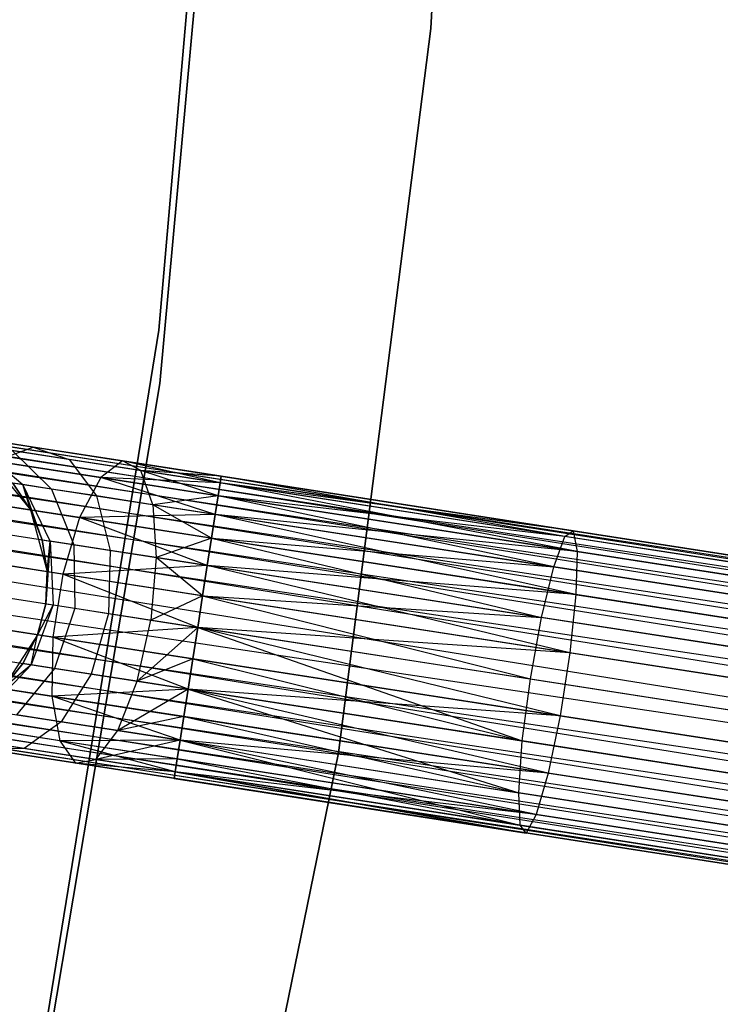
# Model space of a CAD drawing. Extents: x -102 to 102, y -101 to 102.
# Tile 364 of 481: x 60.59 to 65.14, y -12.02 to -5.62. Entities that reach past the tile are written whole.
import ezdxf

# ---------------------------------------------------------------- set-up
doc = ezdxf.new("R2010")
doc.units = 0
doc.header["$LTSCALE"] = 25.4
doc.layers.get('0').update_dxf_attribs({"linetype": 'CONTINUOUS'})

# ---------------------------------------------------------------- blocks, each defined once
blk = doc.blocks.new('NL2500011659_STL')
at = {"color": 0}
for p, q in [((63.2616, -5.6779, -308.5), (63.5086, -0.9356, -308.5)), ((63.5086, -0.9356, -318), (63.2616, -5.6779, -318)), ((63.2616, -5.6779, -308.5), (63.5086, -0.9356, -308.5)), ((63.5086, -0.9356, -318), (63.2616, -5.6779, -318)), ((61.4932, -7.6407, -316), (61.8918, -3.0251, -316)), ((61.8918, -3.0251, -315), (61.4932, -7.6407, -315)), ((61.4932, -7.6407, -316), (61.8918, -3.0251, -316)), ((61.8918, -3.0251, -315), (61.4932, -7.6407, -315)), ((61.9271, -3.3147, -308.5), (61.4996, -7.9876, -308.5)), ((61.4996, -7.9876, -318), (61.9271, -3.3147, -318)), ((61.4996, -7.9876, -318), (61.9271, -3.3147, -318)), ((61.9271, -3.3147, -308.5), (61.4996, -7.9876, -308.5)), ((79.8638, -11.3788, -7.3955), (42.9186, -5.6878, -7.191)), ((42.9186, -5.6878, -7.191), (79.8441, -11.5058, -7)), ((42.9186, -5.6878, -7.191), (79.8441, -11.5058, -7)), ((79.8638, -11.3788, -7.3955), (42.9186, -5.6878, -7.191)), ((42.9186, -5.6878, -7.809), (79.8572, -11.4218, -7.809)), ((42.9186, -5.6878, -7.809), (79.8572, -11.4218, -7.809)), ((42.9252, -5.6449, -7.3955), (79.8638, -11.3788, -7.3955)), ((42.9252, -5.6449, -7.6045), (79.8638, -11.3788, -7.3955)), ((79.8572, -11.4218, -7.809), (42.9252, -5.6449, -7.6045)), ((42.9252, -5.6449, -7.6045), (79.8638, -11.3788, -7.3955)), ((42.9252, -5.6449, -7.3955), (79.8638, -11.3788, -7.3955)), ((79.8572, -11.4218, -7.809), (42.9252, -5.6449, -7.6045)), ((62.6609, -10.3884, -308.5), (63.2616, -5.6779, -308.5)), ((63.2616, -5.6779, -318), (62.6609, -10.3884, -318)), ((62.6609, -10.3884, -308.5), (63.2616, -5.6779, -308.5)), ((63.2616, -5.6779, -318), (62.6609, -10.3884, -318)), ((63.2616, -5.6779, -308.5), (63.2616, -5.6779, -318)), ((63.2616, -5.6779, -308.5), (63.2616, -5.6779, -318)), ((42.9055, -5.7719, -7), (79.8441, -11.5058, -7)), ((42.9055, -5.7719, -7), (79.8441, -11.5058, -7)), ((79.8253, -11.6272, -8.1691), (42.9055, -5.7719, -8)), ((42.9055, -5.7719, -8), (79.8572, -11.4218, -7.809)), ((42.9055, -5.7719, -8), (79.8572, -11.4218, -7.809)), ((79.8253, -11.6272, -8.1691), (42.9055, -5.7719, -8)), ((79.8441, -11.5058, -7), (42.8867, -5.8933, -6.8309)), ((42.8867, -5.8933, -6.8309), (79.8014, -11.7807, -6.691)), ((42.8867, -5.8933, -6.8309), (79.8014, -11.7807, -6.691)), ((79.8441, -11.5058, -7), (42.8867, -5.8933, -6.8309)), ((42.8867, -5.8933, -8.1691), (79.8253, -11.6272, -8.1691)), ((42.8867, -5.8933, -8.1691), (79.8253, -11.6272, -8.1691)), ((42.8628, -6.0468, -6.691), (79.8014, -11.7807, -6.691)), ((42.8628, -6.0468, -6.691), (79.8014, -11.7807, -6.691)), ((79.7737, -11.9596, -8.4135), (42.8628, -6.0468, -8.309)), ((42.8628, -6.0468, -8.309), (79.8253, -11.6272, -8.1691)), ((42.8628, -6.0468, -8.309), (79.8253, -11.6272, -8.1691)), ((79.7737, -11.9596, -8.4135), (42.8628, -6.0468, -8.309)), ((79.8014, -11.7807, -6.691), (42.8351, -6.2257, -6.5865)), ((42.8351, -6.2257, -6.5865), (79.7432, -12.1561, -6.5218)), ((42.8351, -6.2257, -6.5865), (79.7432, -12.1561, -6.5218)), ((79.8014, -11.7807, -6.691), (42.8351, -6.2257, -6.5865)), ((42.8351, -6.2257, -8.4135), (79.7737, -11.9596, -8.4135)), ((42.8351, -6.2257, -8.4135), (79.7737, -11.9596, -8.4135)), ((42.8046, -6.4222, -6.5218), (79.7432, -12.1561, -6.5218)), ((42.8046, -6.4222, -6.5218), (79.7432, -12.1561, -6.5218)), ((42.8046, -6.4222, -8.4782), (79.7113, -12.3616, -8.5)), ((42.8046, -6.4222, -8.4782), (79.7113, -12.3616, -8.5)), ((42.8046, -6.4222, -8.4782), (79.7737, -11.9596, -8.4135)), ((42.8046, -6.4222, -8.4782), (79.7737, -11.9596, -8.4135)), ((42.7727, -6.6276, -6.5), (79.7113, -12.3616, -6.5)), ((42.7727, -6.6276, -6.5), (79.7113, -12.3616, -6.5)), ((42.7727, -6.6276, -8.5), (79.7113, -12.3616, -8.5)), ((42.7727, -6.6276, -8.5), (79.7113, -12.3616, -8.5)), ((79.6489, -12.7635, -8.4135), (42.7408, -6.8331, -8.4782)), ((42.7408, -6.8331, -8.4782), (79.7113, -12.3616, -8.5)), ((79.6489, -12.7635, -8.4135), (42.7408, -6.8331, -8.4782)), ((42.7408, -6.8331, -6.5218), (79.6794, -12.567, -6.5218)), ((42.7408, -6.8331, -6.5218), (79.6794, -12.567, -6.5218)), ((42.7408, -6.8331, -8.4782), (79.7113, -12.3616, -8.5)), ((42.7103, -7.0296, -8.4135), (79.6489, -12.7635, -8.4135)), ((42.7103, -7.0296, -8.4135), (79.6489, -12.7635, -8.4135)), ((79.6794, -12.567, -6.5218), (42.7103, -7.0296, -6.5865)), ((42.7103, -7.0296, -6.5865), (79.6211, -12.9424, -6.691)), ((42.7103, -7.0296, -6.5865), (79.6211, -12.9424, -6.691)), ((79.6794, -12.567, -6.5218), (42.7103, -7.0296, -6.5865)), ((79.5973, -13.0959, -8.1691), (42.6825, -7.2085, -8.309)), ((42.6825, -7.2085, -8.309), (79.6489, -12.7635, -8.4135)), ((42.6825, -7.2085, -8.309), (79.6489, -12.7635, -8.4135)), ((79.5973, -13.0959, -8.1691), (42.6825, -7.2085, -8.309)), ((42.6825, -7.2085, -6.691), (79.6211, -12.9424, -6.691)), ((42.6825, -7.2085, -6.691), (79.6211, -12.9424, -6.691)), ((42.6587, -7.362, -8.1691), (79.5973, -13.0959, -8.1691)), ((42.6587, -7.362, -8.1691), (79.5973, -13.0959, -8.1691)), ((79.6211, -12.9424, -6.691), (42.6587, -7.362, -6.8309)), ((42.6587, -7.362, -6.8309), (79.5784, -13.2173, -7)), ((42.6587, -7.362, -6.8309), (79.5784, -13.2173, -7)), ((79.6211, -12.9424, -6.691), (42.6587, -7.362, -6.8309)), ((79.5654, -13.3014, -7.809), (42.6398, -7.4834, -8)), ((42.6398, -7.4834, -8), (79.5973, -13.0959, -8.1691)), ((42.6398, -7.4834, -8), (79.5973, -13.0959, -8.1691)), ((79.5654, -13.3014, -7.809), (42.6398, -7.4834, -8)), ((42.6398, -7.4834, -7), (79.5784, -13.2173, -7)), ((42.6398, -7.4834, -7), (79.5784, -13.2173, -7)), ((79.5587, -13.3443, -7.3955), (42.6201, -7.6104, -7.6045)), ((42.6201, -7.6104, -7.3955), (79.5587, -13.3443, -7.3955)), ((79.5587, -13.3443, -7.3955), (42.6201, -7.6104, -7.6045)), ((42.6201, -7.6104, -7.6045), (79.5654, -13.3014, -7.809)), ((42.6201, -7.6104, -7.6045), (79.5654, -13.3014, -7.809)), ((42.6201, -7.6104, -7.3955), (79.5587, -13.3443, -7.3955)), ((42.6268, -7.5674, -7.809), (79.5654, -13.3014, -7.809)), ((42.6268, -7.5674, -7.809), (79.5654, -13.3014, -7.809)), ((79.5784, -13.2173, -7), (42.6268, -7.5674, -7.191)), ((42.6268, -7.5674, -7.191), (79.5587, -13.3443, -7.3955)), ((42.6268, -7.5674, -7.191), (79.5587, -13.3443, -7.3955)), ((79.5784, -13.2173, -7), (42.6268, -7.5674, -7.191)), ((60.7508, -12.2136, -316), (61.4932, -7.6407, -316)), ((61.4932, -7.6407, -315), (60.7508, -12.2136, -315)), ((60.7508, -12.2136, -316), (61.4932, -7.6407, -316)), ((61.4932, -7.6407, -315), (60.7508, -12.2136, -315)), ((61.4932, -7.6407, -316), (61.4932, -7.6407, -315)), ((61.4932, -7.6407, -316), (61.4932, -7.6407, -315)), ((61.4996, -7.9876, -308.5), (60.7198, -12.6147, -308.5)), ((60.7198, -12.6147, -318), (61.4996, -7.9876, -318)), ((60.7198, -12.6147, -318), (61.4996, -7.9876, -318)), ((61.4996, -7.9876, -308.5), (60.7198, -12.6147, -308.5)), ((61.4996, -7.9876, -318), (61.4996, -7.9876, -308.5)), ((61.4996, -7.9876, -318), (61.4996, -7.9876, -308.5)), ((60.6756, -8.4003, -307.7974), (60.2156, -8.3288, -308.263)), ((60.6756, -8.4003, -307.7974), (60.2156, -8.3288, -308.263)), ((60.3022, -8.3863, -308.9774), (60.6087, -8.6443, -309.0887)), ((60.3022, -8.3863, -308.9774), (60.6087, -8.6443, -309.0887)), ((60.4262, -8.4916, -307.4774), (60.6756, -8.4003, -307.7974)), ((60.4262, -8.4916, -307.4774), (60.6756, -8.4003, -307.7974)), ((60.5395, -8.4231, -308.5061), (60.7955, -8.6733, -308.7177)), ((60.9092, -8.4805, -308.132), (60.5395, -8.4231, -308.5061)), ((60.9092, -8.4805, -308.132), (60.5395, -8.4231, -308.5061)), ((60.5395, -8.4231, -308.5061), (60.7955, -8.6733, -308.7177)), ((60.6756, -8.4003, -307.7974), (60.9092, -8.4805, -308.132)), ((61.2554, -8.4903, -307.4985), (60.6756, -8.4003, -307.7974)), ((61.2554, -8.4903, -307.4985), (60.6756, -8.4003, -307.7974)), ((60.6756, -8.4003, -307.7974), (60.9092, -8.4805, -308.132)), ((60.3961, -8.4869, -314), (60.6587, -8.8092, -314)), ((60.3961, -8.4869, -314), (60.6587, -8.8092, -314)), ((61.1149, -8.5985, -307.1223), (60.4262, -8.4916, -307.4774)), ((61.1149, -8.5985, -307.1223), (60.4262, -8.4916, -307.4774)), ((60.9092, -8.4805, -308.132), (61.0864, -8.7184, -308.4233)), ((61.375, -8.5528, -307.8918), (60.9092, -8.4805, -308.132)), ((61.375, -8.5528, -307.8918), (60.9092, -8.4805, -308.132)), ((60.9092, -8.4805, -308.132), (61.0864, -8.7184, -308.4233)), ((61.2554, -8.4903, -307.4985), (61.1149, -8.5985, -307.1223)), ((61.2554, -8.4903, -307.4985), (61.1149, -8.5985, -307.1223)), ((61.898, -8.59, -307.6045), (61.2554, -8.4903, -307.4985)), ((61.898, -8.59, -307.3955), (61.2554, -8.4903, -307.4985)), ((61.8913, -8.633, -307.191), (61.2554, -8.4903, -307.4985)), ((61.898, -8.59, -307.3955), (61.2554, -8.4903, -307.4985)), ((61.8913, -8.633, -307.191), (61.2554, -8.4903, -307.4985)), ((61.898, -8.59, -307.6045), (61.2554, -8.4903, -307.4985)), ((61.375, -8.5528, -307.8918), (61.2554, -8.4903, -307.4985)), ((61.375, -8.5528, -307.8918), (61.2554, -8.4903, -307.4985)), ((61.898, -8.59, -307.6045), (61.375, -8.5528, -307.8918)), ((61.8913, -8.633, -307.809), (61.375, -8.5528, -307.8918)), ((61.898, -8.59, -307.6045), (61.375, -8.5528, -307.8918)), ((61.8913, -8.633, -307.809), (61.375, -8.5528, -307.8918)), ((61.8783, -8.717, -308), (61.375, -8.5528, -307.8918)), ((61.8783, -8.717, -308), (61.375, -8.5528, -307.8918)), ((61.4531, -8.7753, -308.2343), (61.375, -8.5528, -307.8918)), ((61.4531, -8.7753, -308.2343), (61.375, -8.5528, -307.8918)), ((60.6087, -8.6443, -309.0887), (60.5443, -8.6343, -309.5)), ((60.6587, -8.8092, -309.5), (60.5443, -8.6343, -309.5)), ((60.6087, -8.6443, -309.0887), (60.5443, -8.6343, -309.5)), ((60.5443, -8.6343, -309.5), (60.6587, -8.8092, -314)), ((60.5443, -8.6343, -309.5), (60.6587, -8.8092, -314)), ((60.6587, -8.8092, -309.5), (60.5443, -8.6343, -309.5)), ((60.7955, -8.6733, -308.7177), (60.6087, -8.6443, -309.0887)), ((60.7955, -8.6733, -308.7177), (60.6087, -8.6443, -309.0887)), ((60.7868, -9.0123, -309.1643), (60.6087, -8.6443, -309.0887)), ((60.7343, -9.0042, -309.5), (60.6087, -8.6443, -309.0887)), ((60.7868, -9.0123, -309.1643), (60.6087, -8.6443, -309.0887)), ((60.7343, -9.0042, -309.5), (60.6087, -8.6443, -309.0887)), ((60.6587, -8.8092, -309.5), (60.6087, -8.6443, -309.0887)), ((60.6587, -8.8092, -309.5), (60.6087, -8.6443, -309.0887)), ((61.1149, -8.5985, -307.1223), (60.9779, -8.8588, -306.8285)), ((61.1149, -8.5985, -307.1223), (60.9779, -8.8588, -306.8285)), ((61.8595, -8.8384, -306.8309), (61.1149, -8.5985, -307.1223)), ((61.8783, -8.717, -307), (61.1149, -8.5985, -307.1223)), ((61.8595, -8.8384, -306.8309), (61.1149, -8.5985, -307.1223)), ((61.8783, -8.717, -307), (61.1149, -8.5985, -307.1223)), ((61.8913, -8.633, -307.191), (61.1149, -8.5985, -307.1223)), ((61.8913, -8.633, -307.191), (61.1149, -8.5985, -307.1223)), ((61.8913, -8.633, -307.191), (61.8783, -8.717, -307)), ((61.8783, -8.717, -308), (61.8913, -8.633, -307.809)), ((61.8913, -8.633, -307.191), (61.8783, -8.717, -307)), ((61.8783, -8.717, -308), (61.8913, -8.633, -307.809)), ((61.898, -8.59, -307.3955), (61.8913, -8.633, -307.191)), ((61.8913, -8.633, -307.809), (61.898, -8.59, -307.6045)), ((61.898, -8.59, -307.3955), (61.8913, -8.633, -307.191)), ((61.8913, -8.633, -307.809), (61.898, -8.59, -307.6045)), ((64.133, -8.9809, -307.0599), (61.8913, -8.633, -307.191)), ((64.133, -8.9809, -307.0599), (61.8913, -8.633, -307.191)), ((64.1867, -8.9453, -307.4707), (61.8913, -8.633, -307.809)), ((64.1867, -8.9453, -307.4707), (61.8913, -8.633, -307.809)), ((64.212, -9.0792, -307.8635), (61.8913, -8.633, -307.809)), ((64.212, -9.0792, -307.8635), (61.8913, -8.633, -307.809)), ((64.133, -8.9809, -307.0599), (61.898, -8.59, -307.3955)), ((64.133, -8.9809, -307.0599), (61.898, -8.59, -307.3955)), ((64.1867, -8.9453, -307.4707), (61.898, -8.59, -307.3955)), ((64.1867, -8.9453, -307.4707), (61.898, -8.59, -307.6045)), ((64.1867, -8.9453, -307.4707), (61.898, -8.59, -307.3955)), ((64.1867, -8.9453, -307.4707), (61.898, -8.59, -307.6045)), ((60.7955, -8.6733, -308.7177), (60.9393, -9.036, -308.8614)), ((61.0864, -8.7184, -308.4233), (60.7955, -8.6733, -308.7177)), ((61.0864, -8.7184, -308.4233), (60.7955, -8.6733, -308.7177)), ((60.7955, -8.6733, -308.7177), (60.9393, -9.036, -308.8614)), ((60.9779, -8.8588, -306.8285), (60.2041, -8.7387, -307.2274)), ((60.9779, -8.8588, -306.8285), (60.2041, -8.7387, -307.2274)), ((61.0864, -8.7184, -308.4233), (61.1768, -9.0729, -308.621)), ((61.4531, -8.7753, -308.2343), (61.0864, -8.7184, -308.4233)), ((61.4531, -8.7753, -308.2343), (61.0864, -8.7184, -308.4233)), ((61.0864, -8.7184, -308.4233), (61.1768, -9.0729, -308.621)), ((61.8783, -8.717, -308), (61.4531, -8.7753, -308.2343)), ((61.8783, -8.717, -308), (61.4531, -8.7753, -308.2343)), ((61.8783, -8.717, -307), (61.8595, -8.8384, -306.8309)), ((61.8595, -8.8384, -308.1691), (61.8783, -8.717, -308)), ((61.8783, -8.717, -307), (61.8595, -8.8384, -306.8309)), ((61.8595, -8.8384, -308.1691), (61.8783, -8.717, -308)), ((64.0601, -9.18, -306.7021), (61.8783, -8.717, -307)), ((64.0601, -9.18, -306.7021), (61.8783, -8.717, -307)), ((64.133, -8.9809, -307.0599), (61.8783, -8.717, -307)), ((64.133, -8.9809, -307.0599), (61.8783, -8.717, -307)), ((64.212, -9.0792, -307.8635), (61.8783, -8.717, -308)), ((64.212, -9.0792, -307.8635), (61.8783, -8.717, -308)), ((60.6587, -8.8092, -314), (60.7676, -9.2106, -314)), ((60.7343, -9.0042, -309.5), (60.6587, -8.8092, -309.5)), ((60.6587, -8.8092, -314), (60.7343, -9.0042, -309.5)), ((60.6587, -8.8092, -314), (60.7676, -9.2106, -314)), ((60.6587, -8.8092, -309.5), (60.6587, -8.8092, -314)), ((60.6587, -8.8092, -309.5), (60.6587, -8.8092, -314)), ((60.7343, -9.0042, -309.5), (60.6587, -8.8092, -309.5)), ((60.6587, -8.8092, -314), (60.7343, -9.0042, -309.5)), ((61.4531, -8.7753, -308.2343), (61.4761, -9.1193, -308.4667)), ((61.8595, -8.8384, -308.1691), (61.4531, -8.7753, -308.2343)), ((61.8595, -8.8384, -308.1691), (61.4531, -8.7753, -308.2343)), ((61.8356, -8.9919, -308.309), (61.4531, -8.7753, -308.2343)), ((61.8356, -8.9919, -308.309), (61.4531, -8.7753, -308.2343)), ((61.4531, -8.7753, -308.2343), (61.4761, -9.1193, -308.4667)), ((60.9779, -8.8588, -306.8285), (60.868, -9.2261, -306.6676)), ((60.9779, -8.8588, -306.8285), (60.868, -9.2261, -306.6676)), ((61.8595, -8.8384, -306.8309), (60.9779, -8.8588, -306.8285)), ((61.8595, -8.8384, -306.8309), (60.9779, -8.8588, -306.8285)), ((61.8079, -9.1708, -306.5865), (60.9779, -8.8588, -306.8285)), ((61.8356, -8.9919, -306.691), (60.9779, -8.8588, -306.8285)), ((61.8079, -9.1708, -306.5865), (60.9779, -8.8588, -306.8285)), ((61.8356, -8.9919, -306.691), (60.9779, -8.8588, -306.8285)), ((61.8595, -8.8384, -306.8309), (61.8356, -8.9919, -306.691)), ((61.8356, -8.9919, -308.309), (61.8595, -8.8384, -308.1691)), ((61.8595, -8.8384, -306.8309), (61.8356, -8.9919, -306.691)), ((61.8356, -8.9919, -308.309), (61.8595, -8.8384, -308.1691)), ((64.0601, -9.18, -306.7021), (61.8595, -8.8384, -306.8309)), ((64.0601, -9.18, -306.7021), (61.8595, -8.8384, -306.8309)), ((64.212, -9.0792, -307.8635), (61.8595, -8.8384, -308.1691)), ((64.212, -9.0792, -307.8635), (61.8595, -8.8384, -308.1691)), ((64.2045, -9.3597, -308.1705), (61.8595, -8.8384, -308.1691)), ((64.2045, -9.3597, -308.1705), (61.8595, -8.8384, -308.1691)), ((64.133, -8.9809, -307.0599), (64.1867, -8.9453, -307.4707)), ((64.133, -8.9809, -307.0599), (64.1867, -8.9453, -307.4707)), ((64.1867, -8.9453, -307.4707), (64.212, -9.0792, -307.8635)), ((66.445, -9.2958, -307.0709), (64.1867, -8.9453, -307.4707)), ((66.445, -9.2958, -307.0709), (64.1867, -8.9453, -307.4707)), ((64.1867, -8.9453, -307.4707), (64.212, -9.0792, -307.8635)), ((60.7676, -9.2106, -309.5), (60.7343, -9.0042, -309.5)), ((60.7343, -9.0042, -309.5), (60.7868, -9.0123, -309.1643)), ((60.7343, -9.0042, -309.5), (60.7868, -9.0123, -309.1643)), ((60.7343, -9.0042, -309.5), (60.7676, -9.2106, -314)), ((60.7343, -9.0042, -309.5), (60.7676, -9.2106, -314)), ((60.7676, -9.2106, -309.5), (60.7343, -9.0042, -309.5)), ((60.7868, -9.0123, -309.1643), (60.7573, -9.4194, -309.5)), ((60.7868, -9.0123, -309.1643), (60.7573, -9.4194, -309.5)), ((60.7676, -9.2106, -309.5), (60.7868, -9.0123, -309.1643)), ((60.7676, -9.2106, -309.5), (60.7868, -9.0123, -309.1643)), ((60.9393, -9.036, -308.8614), (60.7868, -9.0123, -309.1643)), ((60.7868, -9.0123, -309.1643), (60.8057, -9.4269, -309.191)), ((60.9393, -9.036, -308.8614), (60.7868, -9.0123, -309.1643)), ((60.7868, -9.0123, -309.1643), (60.8057, -9.4269, -309.191)), ((61.8356, -8.9919, -308.309), (61.4761, -9.1193, -308.4667)), ((61.8356, -8.9919, -308.309), (61.4761, -9.1193, -308.4667)), ((61.8079, -9.1708, -308.4135), (61.8356, -8.9919, -308.309)), ((61.8356, -8.9919, -306.691), (61.8079, -9.1708, -306.5865)), ((61.8356, -8.9919, -306.691), (61.8079, -9.1708, -306.5865)), ((61.8079, -9.1708, -308.4135), (61.8356, -8.9919, -308.309)), ((61.8356, -8.9919, -306.691), (64.0601, -9.18, -306.7021)), ((61.8356, -8.9919, -306.691), (64.0601, -9.18, -306.7021)), ((61.8356, -8.9919, -306.691), (63.9807, -9.5081, -306.4594)), ((64.2045, -9.3597, -308.1705), (61.8356, -8.9919, -308.309)), ((64.2045, -9.3597, -308.1705), (61.8356, -8.9919, -308.309)), ((61.8356, -8.9919, -306.691), (63.9807, -9.5081, -306.4594)), ((64.0601, -9.18, -306.7021), (64.133, -8.9809, -307.0599)), ((64.0601, -9.18, -306.7021), (64.133, -8.9809, -307.0599)), ((66.3448, -9.3243, -306.6683), (64.133, -8.9809, -307.0599)), ((66.3448, -9.3243, -306.6683), (64.133, -8.9809, -307.0599)), ((61.1768, -9.0729, -308.621), (60.9393, -9.036, -308.8614)), ((60.9393, -9.036, -308.8614), (60.946, -9.4487, -308.9122)), ((61.1768, -9.0729, -308.621), (60.9393, -9.036, -308.8614)), ((60.9393, -9.036, -308.8614), (60.946, -9.4487, -308.9122)), ((61.1768, -9.0729, -308.621), (61.1646, -9.4826, -308.691)), ((61.1768, -9.0729, -308.621), (61.1646, -9.4826, -308.691)), ((61.4761, -9.1193, -308.4667), (61.1768, -9.0729, -308.621)), ((61.4761, -9.1193, -308.4667), (61.1768, -9.0729, -308.621)), ((64.212, -9.0792, -307.8635), (64.2045, -9.3597, -308.1705)), ((64.212, -9.0792, -307.8635), (64.2045, -9.3597, -308.1705)), ((66.5147, -9.4367, -307.4558), (64.212, -9.0792, -307.8635)), ((66.5147, -9.4367, -307.4558), (64.212, -9.0792, -307.8635)), ((60.868, -9.2261, -306.6676), (60.0476, -9.0988, -307.0906)), ((60.868, -9.2261, -306.6676), (60.0476, -9.0988, -307.0906)), ((61.4761, -9.1193, -308.4667), (61.4401, -9.5254, -308.549)), ((61.4761, -9.1193, -308.4667), (61.4401, -9.5254, -308.549)), ((61.8079, -9.1708, -308.4135), (61.4761, -9.1193, -308.4667)), ((61.8079, -9.1708, -308.4135), (61.4761, -9.1193, -308.4667)), ((61.7774, -9.3673, -308.4781), (61.4761, -9.1193, -308.4667)), ((61.7774, -9.3673, -308.4781), (61.4761, -9.1193, -308.4667)), ((60.7676, -9.2106, -314), (60.7573, -9.4194, -314)), ((60.7573, -9.4194, -309.5), (60.7676, -9.2106, -309.5)), ((60.7573, -9.4194, -309.5), (60.7676, -9.2106, -309.5)), ((60.7676, -9.2106, -314), (60.7573, -9.4194, -314)), ((60.7676, -9.2106, -309.5), (60.7676, -9.2106, -314)), ((60.7676, -9.2106, -309.5), (60.7676, -9.2106, -314)), ((61.8079, -9.1708, -306.5865), (60.868, -9.2261, -306.6676)), ((61.8079, -9.1708, -306.5865), (60.868, -9.2261, -306.6676)), ((61.7774, -9.3673, -308.4781), (61.8079, -9.1708, -308.4135)), ((61.8079, -9.1708, -306.5865), (61.7774, -9.3673, -306.5219)), ((61.8079, -9.1708, -306.5865), (61.7774, -9.3673, -306.5219)), ((61.7774, -9.3673, -308.4781), (61.8079, -9.1708, -308.4135)), ((64.2045, -9.3597, -308.1705), (61.8079, -9.1708, -308.4135)), ((64.2045, -9.3597, -308.1705), (61.8079, -9.1708, -308.4135)), ((64.1655, -9.738, -308.3385), (61.8079, -9.1708, -308.4135)), ((64.1655, -9.738, -308.3385), (61.8079, -9.1708, -308.4135)), ((61.8079, -9.1708, -306.5865), (63.9807, -9.5081, -306.4594)), ((61.8079, -9.1708, -306.5865), (63.9807, -9.5081, -306.4594)), ((63.9807, -9.5081, -306.4594), (64.0601, -9.18, -306.7021)), ((63.9807, -9.5081, -306.4594), (64.0601, -9.18, -306.7021)), ((66.2314, -9.5171, -306.3177), (64.0601, -9.18, -306.7021)), ((66.2314, -9.5171, -306.3177), (64.0601, -9.18, -306.7021)), ((60.868, -9.2261, -306.6676), (60.8042, -9.637, -306.6676)), ((60.868, -9.2261, -306.6676), (60.8042, -9.637, -306.6676)), ((61.7455, -9.5728, -306.5), (60.868, -9.2261, -306.6676)), ((61.7774, -9.3673, -306.5219), (60.868, -9.2261, -306.6676)), ((61.7455, -9.5728, -306.5), (60.868, -9.2261, -306.6676)), ((61.7774, -9.3673, -306.5219), (60.868, -9.2261, -306.6676)), ((61.7774, -9.3673, -308.4781), (61.4401, -9.5254, -308.549)), ((61.7774, -9.3673, -308.4781), (61.4401, -9.5254, -308.549)), ((61.7455, -9.5728, -308.5), (61.7774, -9.3673, -308.4781)), ((61.7774, -9.3673, -306.5219), (61.7455, -9.5728, -306.5)), ((61.7774, -9.3673, -306.5219), (61.7455, -9.5728, -306.5)), ((61.7455, -9.5728, -308.5), (61.7774, -9.3673, -308.4781)), ((64.1655, -9.738, -308.3385), (61.7774, -9.3673, -308.4781)), ((64.1655, -9.738, -308.3385), (61.7774, -9.3673, -308.4781)), ((61.7774, -9.3673, -306.5219), (63.9807, -9.5081, -306.4594)), ((61.7774, -9.3673, -306.5219), (63.9807, -9.5081, -306.4594)), ((61.7774, -9.3673, -306.5219), (63.9084, -9.9085, -306.3735)), ((61.7774, -9.3673, -306.5219), (63.9084, -9.9085, -306.3735)), ((64.2045, -9.3597, -308.1705), (64.1655, -9.738, -308.3385)), ((64.2045, -9.3597, -308.1705), (64.1655, -9.738, -308.3385)), ((66.5419, -9.7225, -307.7567), (64.2045, -9.3597, -308.1705)), ((66.5419, -9.7225, -307.7567), (64.2045, -9.3597, -308.1705)), ((60.8057, -9.4269, -309.191), (60.662, -9.8162, -309.1643)), ((60.8057, -9.4269, -309.191), (60.662, -9.8162, -309.1643)), ((60.7573, -9.4194, -314), (60.7038, -9.6215, -314)), ((60.7038, -9.6215, -309.5), (60.7573, -9.4194, -309.5)), ((60.7038, -9.6215, -309.5), (60.7573, -9.4194, -309.5)), ((60.7573, -9.4194, -314), (60.7038, -9.6215, -314)), ((60.8057, -9.4269, -309.191), (60.7038, -9.6215, -309.5)), ((60.8057, -9.4269, -309.191), (60.7038, -9.6215, -309.5)), ((60.7573, -9.4194, -309.5), (60.8057, -9.4269, -309.191)), ((60.7573, -9.4194, -309.5), (60.8057, -9.4269, -309.191)), ((60.7573, -9.4194, -309.5), (60.7573, -9.4194, -314)), ((60.7573, -9.4194, -309.5), (60.7573, -9.4194, -314)), ((60.8057, -9.4269, -309.191), (60.946, -9.4487, -308.9122)), ((60.8057, -9.4269, -309.191), (60.946, -9.4487, -308.9122)), ((60.946, -9.4487, -308.9122), (60.8145, -9.8399, -308.8614)), ((60.946, -9.4487, -308.9122), (60.8145, -9.8399, -308.8614)), ((60.946, -9.4487, -308.9122), (61.1646, -9.4826, -308.691)), ((60.946, -9.4487, -308.9122), (61.1646, -9.4826, -308.691)), ((60.8042, -9.637, -306.6676), (59.9838, -9.5097, -307.0906)), ((60.8042, -9.637, -306.6676), (59.9838, -9.5097, -307.0906)), ((61.1646, -9.4826, -308.691), (61.052, -9.8767, -308.621)), ((61.1646, -9.4826, -308.691), (61.052, -9.8767, -308.621)), ((61.1646, -9.4826, -308.691), (61.4401, -9.5254, -308.549)), ((61.1646, -9.4826, -308.691), (61.4401, -9.5254, -308.549)), ((61.3513, -9.9232, -308.4667), (61.4401, -9.5254, -308.549)), ((61.3513, -9.9232, -308.4667), (61.4401, -9.5254, -308.549)), ((61.4401, -9.5254, -308.549), (61.7455, -9.5728, -308.5)), ((61.4401, -9.5254, -308.549), (61.7455, -9.5728, -308.5)), ((63.9084, -9.9085, -306.3735), (63.9807, -9.5081, -306.4594)), ((63.9084, -9.9085, -306.3735), (63.9807, -9.5081, -306.4594)), ((66.1245, -9.8409, -306.0798), (63.9807, -9.5081, -306.4594)), ((66.1245, -9.8409, -306.0798), (63.9807, -9.5081, -306.4594)), ((61.7455, -9.5728, -306.5), (60.8042, -9.637, -306.6676)), ((61.7455, -9.5728, -306.5), (60.8042, -9.637, -306.6676)), ((61.7455, -9.5728, -308.5), (61.3513, -9.9232, -308.4667)), ((61.7455, -9.5728, -308.5), (61.3513, -9.9232, -308.4667)), ((61.7136, -9.7782, -308.4781), (61.7455, -9.5728, -308.5)), ((61.7455, -9.5728, -306.5), (61.7136, -9.7782, -306.5219)), ((61.7136, -9.7782, -308.4781), (61.7455, -9.5728, -308.5)), ((61.7455, -9.5728, -306.5), (61.7136, -9.7782, -306.5219)), ((64.1655, -9.738, -308.3385), (61.7455, -9.5728, -308.5)), ((64.1655, -9.738, -308.3385), (61.7455, -9.5728, -308.5)), ((64.1017, -10.1489, -308.3385), (61.7455, -9.5728, -308.5)), ((64.1017, -10.1489, -308.3385), (61.7455, -9.5728, -308.5)), ((61.7455, -9.5728, -306.5), (63.9084, -9.9085, -306.3735)), ((61.7455, -9.5728, -306.5), (63.9084, -9.9085, -306.3735)), ((61.7455, -9.5728, -306.5), (63.8559, -10.312, -306.4594)), ((61.7455, -9.5728, -306.5), (63.8559, -10.312, -306.4594)), ((60.7038, -9.6215, -314), (60.4784, -9.9709, -314)), ((60.7038, -9.6215, -314), (60.4784, -9.9709, -314)), ((60.6095, -9.808, -309.5), (60.7038, -9.6215, -309.5)), ((60.7038, -9.6215, -314), (60.6095, -9.808, -309.5)), ((60.6095, -9.808, -309.5), (60.7038, -9.6215, -309.5)), ((60.7038, -9.6215, -314), (60.6095, -9.808, -309.5)), ((60.662, -9.8162, -309.1643), (60.7038, -9.6215, -309.5)), ((60.662, -9.8162, -309.1643), (60.7038, -9.6215, -309.5)), ((60.7038, -9.6215, -309.5), (60.7038, -9.6215, -314)), ((60.7038, -9.6215, -309.5), (60.7038, -9.6215, -314)), ((60.8042, -9.637, -306.6676), (60.7975, -10.0204, -306.8285)), ((60.8042, -9.637, -306.6676), (60.7975, -10.0204, -306.8285)), ((61.6831, -9.9747, -306.5865), (60.8042, -9.637, -306.6676)), ((61.7136, -9.7782, -306.5219), (60.8042, -9.637, -306.6676)), ((61.6831, -9.9747, -306.5865), (60.8042, -9.637, -306.6676)), ((61.7136, -9.7782, -306.5219), (60.8042, -9.637, -306.6676)), ((61.7136, -9.7782, -308.4781), (61.3513, -9.9232, -308.4667)), ((61.7136, -9.7782, -308.4781), (61.3513, -9.9232, -308.4667)), ((61.6831, -9.9747, -308.4135), (61.7136, -9.7782, -308.4781)), ((61.7136, -9.7782, -306.5219), (61.6831, -9.9747, -306.5865)), ((61.6831, -9.9747, -308.4135), (61.7136, -9.7782, -308.4781)), ((61.7136, -9.7782, -306.5219), (61.6831, -9.9747, -306.5865)), ((64.1017, -10.1489, -308.3385), (61.7136, -9.7782, -308.4781)), ((64.1017, -10.1489, -308.3385), (61.7136, -9.7782, -308.4781)), ((61.7136, -9.7782, -306.5219), (63.8559, -10.312, -306.4594)), ((61.7136, -9.7782, -306.5219), (63.8559, -10.312, -306.4594)), ((64.1655, -9.738, -308.3385), (64.1017, -10.1489, -308.3385)), ((64.1655, -9.738, -308.3385), (64.1017, -10.1489, -308.3385)), ((66.5219, -10.1038, -307.9213), (64.1655, -9.738, -308.3385)), ((66.5219, -10.1038, -307.9213), (64.1655, -9.738, -308.3385)), ((60.662, -9.8162, -309.1643), (60.3807, -10.113, -309.0887)), ((60.662, -9.8162, -309.1643), (60.3807, -10.113, -309.0887)), ((60.4784, -9.9709, -309.5), (60.6095, -9.808, -309.5)), ((60.6095, -9.808, -309.5), (60.4784, -9.9709, -314)), ((60.6095, -9.808, -309.5), (60.4784, -9.9709, -314)), ((60.4784, -9.9709, -309.5), (60.6095, -9.808, -309.5)), ((60.662, -9.8162, -309.1643), (60.4784, -9.9709, -309.5)), ((60.662, -9.8162, -309.1643), (60.4784, -9.9709, -309.5)), ((60.8145, -9.8399, -308.8614), (60.5675, -10.142, -308.7177)), ((60.8145, -9.8399, -308.8614), (60.5675, -10.142, -308.7177)), ((60.662, -9.8162, -309.1643), (60.6095, -9.808, -309.5)), ((60.662, -9.8162, -309.1643), (60.6095, -9.808, -309.5)), ((60.8145, -9.8399, -308.8614), (60.662, -9.8162, -309.1643)), ((60.8145, -9.8399, -308.8614), (60.662, -9.8162, -309.1643)), ((61.052, -9.8767, -308.621), (60.8145, -9.8399, -308.8614)), ((61.052, -9.8767, -308.621), (60.8145, -9.8399, -308.8614)), ((60.7975, -10.0204, -306.8285), (60.0237, -9.9003, -307.2274)), ((60.7975, -10.0204, -306.8285), (60.0237, -9.9003, -307.2274)), ((61.052, -9.8767, -308.621), (60.8585, -10.1871, -308.4233)), ((61.052, -9.8767, -308.621), (60.8585, -10.1871, -308.4233)), ((61.3513, -9.9232, -308.4667), (61.052, -9.8767, -308.621)), ((61.3513, -9.9232, -308.4667), (61.052, -9.8767, -308.621)), ((61.2251, -10.244, -308.2343), (61.3513, -9.9232, -308.4667)), ((61.2251, -10.244, -308.2343), (61.3513, -9.9232, -308.4667)), ((61.6831, -9.9747, -308.4135), (61.3513, -9.9232, -308.4667)), ((61.6831, -9.9747, -308.4135), (61.3513, -9.9232, -308.4667)), ((63.8559, -10.312, -306.4594), (63.9084, -9.9085, -306.3735)), ((63.8559, -10.312, -306.4594), (63.9084, -9.9085, -306.3735)), ((63.9084, -9.9085, -306.3735), (66.0426, -10.2398, -305.9957)), ((63.9084, -9.9085, -306.3735), (66.0426, -10.2398, -305.9957)), ((61.6831, -9.9747, -306.5865), (60.7975, -10.0204, -306.8285)), ((61.6831, -9.9747, -306.5865), (60.7975, -10.0204, -306.8285)), ((61.6831, -9.9747, -308.4135), (61.2251, -10.244, -308.2343)), ((61.6831, -9.9747, -308.4135), (61.2251, -10.244, -308.2343)), ((61.6553, -10.1536, -308.309), (61.6831, -9.9747, -308.4135)), ((61.6831, -9.9747, -306.5865), (61.6553, -10.1536, -306.691)), ((61.6553, -10.1536, -308.309), (61.6831, -9.9747, -308.4135)), ((61.6831, -9.9747, -306.5865), (61.6553, -10.1536, -306.691)), ((64.1017, -10.1489, -308.3385), (61.6831, -9.9747, -308.4135)), ((64.1017, -10.1489, -308.3385), (61.6831, -9.9747, -308.4135)), ((64.0242, -10.5213, -308.1705), (61.6831, -9.9747, -308.4135)), ((64.0242, -10.5213, -308.1705), (61.6831, -9.9747, -308.4135)), ((63.8559, -10.312, -306.4594), (61.6831, -9.9747, -306.5865)), ((61.6831, -9.9747, -306.5865), (63.8321, -10.6487, -306.7021)), ((61.6831, -9.9747, -306.5865), (63.8321, -10.6487, -306.7021)), ((63.8559, -10.312, -306.4594), (61.6831, -9.9747, -306.5865)), ((61.6315, -10.3071, -306.8309), (60.7975, -10.0204, -306.8285)), ((60.7975, -10.0204, -306.8285), (60.8492, -10.31, -307.1223)), ((61.6553, -10.1536, -306.691), (60.7975, -10.0204, -306.8285)), ((61.6315, -10.3071, -306.8309), (60.7975, -10.0204, -306.8285)), ((61.6553, -10.1536, -306.691), (60.7975, -10.0204, -306.8285)), ((60.7975, -10.0204, -306.8285), (60.8492, -10.31, -307.1223)), ((60.8585, -10.1871, -308.4233), (60.5675, -10.142, -308.7177)), ((60.8585, -10.1871, -308.4233), (60.5675, -10.142, -308.7177)), ((61.6553, -10.1536, -308.309), (61.2251, -10.244, -308.2343)), ((61.6553, -10.1536, -308.309), (61.2251, -10.244, -308.2343)), ((61.6315, -10.3071, -308.1691), (61.6553, -10.1536, -308.309)), ((61.6553, -10.1536, -306.691), (61.6315, -10.3071, -306.8309)), ((61.6315, -10.3071, -308.1691), (61.6553, -10.1536, -308.309)), ((61.6553, -10.1536, -306.691), (61.6315, -10.3071, -306.8309)), ((64.0242, -10.5213, -308.1705), (61.6553, -10.1536, -308.309)), ((64.0242, -10.5213, -308.1705), (61.6553, -10.1536, -308.309)), ((61.6553, -10.1536, -306.691), (63.8321, -10.6487, -306.7021)), ((61.6553, -10.1536, -306.691), (63.8321, -10.6487, -306.7021)), ((64.1017, -10.1489, -308.3385), (64.0242, -10.5213, -308.1705)), ((64.1017, -10.1489, -308.3385), (64.0242, -10.5213, -308.1705)), ((66.4581, -10.5147, -307.9213), (64.1017, -10.1489, -308.3385)), ((66.4581, -10.5147, -307.9213), (64.1017, -10.1489, -308.3385)), ((60.8492, -10.31, -307.1223), (60.1605, -10.2031, -307.4774)), ((60.8492, -10.31, -307.1223), (60.1605, -10.2031, -307.4774)), ((60.8585, -10.1871, -308.4233), (60.6174, -10.3601, -308.132)), ((60.8585, -10.1871, -308.4233), (60.6174, -10.3601, -308.132)), ((61.2251, -10.244, -308.2343), (60.8585, -10.1871, -308.4233)), ((61.2251, -10.244, -308.2343), (60.8585, -10.1871, -308.4233)), ((61.0832, -10.4324, -307.8918), (61.2251, -10.244, -308.2343)), ((61.0832, -10.4324, -307.8918), (61.2251, -10.244, -308.2343)), ((61.6315, -10.3071, -308.1691), (61.2251, -10.244, -308.2343)), ((61.6315, -10.3071, -308.1691), (61.2251, -10.244, -308.2343)), ((60.6174, -10.3601, -308.132), (60.2477, -10.3027, -308.5061)), ((60.6174, -10.3601, -308.132), (60.2477, -10.3027, -308.5061)), ((61.6315, -10.3071, -306.8309), (60.8492, -10.31, -307.1223)), ((61.6315, -10.3071, -306.8309), (60.8492, -10.31, -307.1223)), ((61.5996, -10.5126, -307.191), (60.8492, -10.31, -307.1223)), ((60.8492, -10.31, -307.1223), (60.9503, -10.4558, -307.4985)), ((61.6126, -10.4285, -307), (60.8492, -10.31, -307.1223)), ((61.5996, -10.5126, -307.191), (60.8492, -10.31, -307.1223)), ((61.6126, -10.4285, -307), (60.8492, -10.31, -307.1223)), ((60.8492, -10.31, -307.1223), (60.9503, -10.4558, -307.4985)), ((61.6315, -10.3071, -308.1691), (61.0832, -10.4324, -307.8918)), ((61.6315, -10.3071, -308.1691), (61.0832, -10.4324, -307.8918)), ((61.6126, -10.4285, -308), (61.6315, -10.3071, -308.1691)), ((61.6315, -10.3071, -306.8309), (61.6126, -10.4285, -307)), ((61.6126, -10.4285, -308), (61.6315, -10.3071, -308.1691)), ((61.6315, -10.3071, -306.8309), (61.6126, -10.4285, -307)), ((64.0242, -10.5213, -308.1705), (61.6315, -10.3071, -308.1691)), ((64.0242, -10.5213, -308.1705), (61.6315, -10.3071, -308.1691)), ((63.9464, -10.7908, -307.8635), (61.6315, -10.3071, -308.1691)), ((63.9464, -10.7908, -307.8635), (61.6315, -10.3071, -308.1691)), ((61.6315, -10.3071, -306.8309), (63.8321, -10.6487, -306.7021)), ((61.6315, -10.3071, -306.8309), (63.8321, -10.6487, -306.7021)), ((61.6315, -10.3071, -306.8309), (63.8412, -10.8605, -307.0599)), ((61.6315, -10.3071, -306.8309), (63.8412, -10.8605, -307.0599)), ((60.6174, -10.3601, -308.132), (60.3705, -10.3658, -307.7974)), ((60.6174, -10.3601, -308.132), (60.3705, -10.3658, -307.7974)), ((60.9503, -10.4558, -307.4985), (60.3705, -10.3658, -307.7974)), ((60.9503, -10.4558, -307.4985), (60.3705, -10.3658, -307.7974)), ((61.0832, -10.4324, -307.8918), (60.6174, -10.3601, -308.132)), ((61.0832, -10.4324, -307.8918), (60.6174, -10.3601, -308.132)), ((63.8321, -10.6487, -306.7021), (63.8559, -10.312, -306.4594)), ((63.8321, -10.6487, -306.7021), (63.8559, -10.312, -306.4594)), ((65.9998, -10.6448, -306.0798), (63.8559, -10.312, -306.4594)), ((65.9998, -10.6448, -306.0798), (63.8559, -10.312, -306.4594)), ((60.9503, -10.4558, -307.4985), (61.0832, -10.4324, -307.8918)), ((60.9503, -10.4558, -307.4985), (61.0832, -10.4324, -307.8918)), ((61.6126, -10.4285, -308), (61.0832, -10.4324, -307.8918)), ((61.6126, -10.4285, -308), (61.0832, -10.4324, -307.8918)), ((61.5996, -10.5126, -307.809), (61.0832, -10.4324, -307.8918)), ((61.5996, -10.5126, -307.809), (61.0832, -10.4324, -307.8918)), ((61.5996, -10.5126, -307.809), (61.6126, -10.4285, -308)), ((61.6126, -10.4285, -307), (61.5996, -10.5126, -307.191)), ((61.5996, -10.5126, -307.809), (61.6126, -10.4285, -308)), ((61.6126, -10.4285, -307), (61.5996, -10.5126, -307.191)), ((63.9464, -10.7908, -307.8635), (61.6126, -10.4285, -308)), ((63.9464, -10.7908, -307.8635), (61.6126, -10.4285, -308)), ((61.6126, -10.4285, -307), (63.8412, -10.8605, -307.0599)), ((61.6126, -10.4285, -307), (63.8412, -10.8605, -307.0599)), ((61.7099, -15.0409, -308.5), (62.6609, -10.3884, -308.5)), ((62.6609, -10.3884, -318), (61.7099, -15.0409, -318)), ((61.7099, -15.0409, -308.5), (62.6609, -10.3884, -308.5)), ((62.6609, -10.3884, -318), (61.7099, -15.0409, -318)), ((62.6609, -10.3884, -308.5), (62.6609, -10.3884, -318)), ((62.6609, -10.3884, -308.5), (62.6609, -10.3884, -318)), ((61.5929, -10.5555, -307.3955), (60.9503, -10.4558, -307.4985)), ((61.5929, -10.5555, -307.6045), (60.9503, -10.4558, -307.4985)), ((61.5996, -10.5126, -307.809), (60.9503, -10.4558, -307.4985)), ((61.5996, -10.5126, -307.809), (60.9503, -10.4558, -307.4985)), ((61.5929, -10.5555, -307.6045), (60.9503, -10.4558, -307.4985)), ((61.5929, -10.5555, -307.3955), (60.9503, -10.4558, -307.4985)), ((61.5996, -10.5126, -307.191), (60.9503, -10.4558, -307.4985)), ((61.5996, -10.5126, -307.191), (60.9503, -10.4558, -307.4985)), ((61.5929, -10.5555, -307.6045), (61.5996, -10.5126, -307.809)), ((61.5996, -10.5126, -307.191), (61.5929, -10.5555, -307.3955)), ((61.5929, -10.5555, -307.6045), (61.5996, -10.5126, -307.809)), ((61.5996, -10.5126, -307.191), (61.5929, -10.5555, -307.3955)), ((63.8816, -10.9108, -307.4707), (61.5929, -10.5555, -307.6045)), ((61.5929, -10.5555, -307.3955), (63.8816, -10.9108, -307.4707)), ((61.5929, -10.5555, -307.3955), (63.8816, -10.9108, -307.4707)), ((63.8816, -10.9108, -307.4707), (61.5929, -10.5555, -307.6045)), ((63.9464, -10.7908, -307.8635), (61.5996, -10.5126, -307.809)), ((63.9464, -10.7908, -307.8635), (61.5996, -10.5126, -307.809)), ((63.8816, -10.9108, -307.4707), (61.5996, -10.5126, -307.809)), ((63.8816, -10.9108, -307.4707), (61.5996, -10.5126, -307.809)), ((63.8412, -10.8605, -307.0599), (61.5996, -10.5126, -307.191)), ((61.5996, -10.5126, -307.191), (63.8816, -10.9108, -307.4707)), ((61.5996, -10.5126, -307.191), (63.8816, -10.9108, -307.4707)), ((63.8412, -10.8605, -307.0599), (61.5996, -10.5126, -307.191)), ((64.0242, -10.5213, -308.1705), (63.9464, -10.7908, -307.8635)), ((64.0242, -10.5213, -308.1705), (63.9464, -10.7908, -307.8635)), ((66.3616, -10.8841, -307.7567), (64.0242, -10.5213, -308.1705)), ((66.3616, -10.8841, -307.7567), (64.0242, -10.5213, -308.1705)), ((63.8412, -10.8605, -307.0599), (63.8321, -10.6487, -306.7021)), ((66.0034, -10.9858, -306.3177), (63.8321, -10.6487, -306.7021)), ((63.8412, -10.8605, -307.0599), (63.8321, -10.6487, -306.7021)), ((66.0034, -10.9858, -306.3177), (63.8321, -10.6487, -306.7021)), ((63.9464, -10.7908, -307.8635), (63.8816, -10.9108, -307.4707)), ((63.9464, -10.7908, -307.8635), (63.8816, -10.9108, -307.4707)), ((66.249, -11.1482, -307.4558), (63.9464, -10.7908, -307.8635)), ((66.249, -11.1482, -307.4558), (63.9464, -10.7908, -307.8635)), ((63.8816, -10.9108, -307.4707), (63.8412, -10.8605, -307.0599)), ((66.053, -11.2039, -306.6683), (63.8412, -10.8605, -307.0599)), ((63.8816, -10.9108, -307.4707), (63.8412, -10.8605, -307.0599)), ((66.053, -11.2039, -306.6683), (63.8412, -10.8605, -307.0599)), ((66.1399, -11.2613, -307.0709), (63.8816, -10.9108, -307.4707)), ((66.1399, -11.2613, -307.0709), (63.8816, -10.9108, -307.4707))]:
    blk.add_line(p, q, dxfattribs=at)

msp = doc.modelspace()

# ---------------------------------------------------------------- block references
at = {"color": 0}
msp.add_blockref('NL2500011659_STL', (0, 0), dxfattribs=at)

doc.saveas('drawing.dxf')
